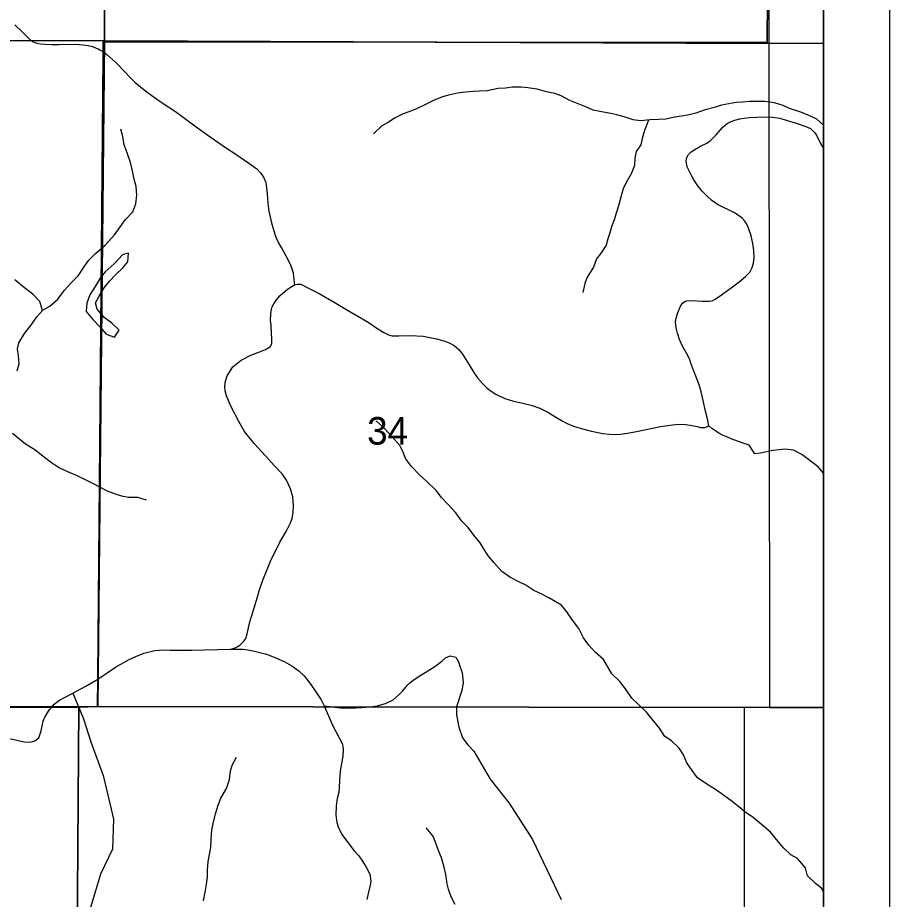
# Model space of a CAD drawing. Extents: x 0 to 34, y 0 to 22.
# Drawn here: x 7.673 to 9, y 18.326 to 19.668 of the extents above; entities that cross this region are included whole.
import ezdxf

# ---------------------------------------------------------------- set-up
doc = ezdxf.new("R2010")
doc.units = 0
for name, color, linetype in [('Default', 7, 'Continuous'), ('GM_X_County_Road', 7, 'Continuous'), ('GM_X_Minor_Lake', 7, 'Continuous'), ('GM_X_Minor_River', 7, 'Continuous'), ('GM_X_Rail_Line', 7, 'Continuous'), ('GM_X_Section', 7, 'Continuous'), ('GM_X_Section_Text', 7, 'Continuous'), ('GM_X_Township_Road', 7, 'Continuous'), ('SH_Cut_Line', 7, 'Continuous'), ('SH_Data', 7, 'Continuous')]:
    doc.layers.add(name, color=color, linetype=linetype)

msp = doc.modelspace()

# ---------------------------------------------------------------- linework, layer by layer
at = {"layer": 'Default'}
for points in [[(8.9, 19.6293), (8.9, 20.6353), (8.8188, 20.6358), (8.8166, 19.6292)], [(8.9, 18.6179), (8.9, 19.6293), (8.8166, 19.6292), (8.8175, 18.6179)], [(8.9, 17.6215), (8.9, 18.6179), (8.8175, 18.6179), (8.7788, 18.6182), (8.7796, 17.6215)]]:
    msp.add_lwpolyline(points, close=True, dxfattribs=at)
at = {"layer": 'GM_X_County_Road'}
for points in [[(7.7149, 18.6032), (7.7156, 18.6049), (7.7221, 18.6152), (7.7249, 18.6183), (7.7292, 18.6232), (7.7369, 18.6293), (7.7575, 18.6401), (7.7763, 18.6503), (7.7957, 18.6614), (7.8226, 18.6793), (7.8432, 18.691), (7.8532, 18.696), (7.8657, 18.701), (7.882, 18.7047), (7.8887, 18.7055), (7.8956, 18.706), (7.9058, 18.7056), (7.938, 18.7053), (7.9979, 18.7067), (8.0044, 18.7088), (8.0086, 18.711), (8.0119, 18.7133), (8.0153, 18.7165), (8.0179, 18.7193), (8.0206, 18.7232), (8.0226, 18.7304), (8.027, 18.7488), (8.0312, 18.7634), (8.0389, 18.7883), (8.0408, 18.7956), (8.0471, 18.8133), (8.0511, 18.823), (8.0584, 18.8411), (8.0726, 18.8696), (8.0819, 18.8862), (8.0888, 18.8994), (8.0913, 18.9061), (8.0929, 18.9154), (8.0931, 18.9257), (8.0921, 18.9387), (8.0886, 18.9511), (8.0825, 18.9644), (8.0759, 18.9737), (8.064, 18.9868), (8.0506, 19.0013), (8.0333, 19.0203), (8.0186, 19.0384), (8.0103, 19.0535), (7.9982, 19.076), (7.9913, 19.0925), (7.9892, 19.1003), (7.9889, 19.1073), (7.9899, 19.1151), (7.9924, 19.1229), (8.0007, 19.1369), (8.0136, 19.1468), (8.0282, 19.1546), (8.0432, 19.1601), (8.0506, 19.1634), (8.0582, 19.1678), (8.0605, 19.1721), (8.0605, 19.1782), (8.0592, 19.199), (8.0582, 19.2079), (8.0587, 19.2166), (8.0594, 19.2222), (8.061, 19.2282), (8.0633, 19.2326), (8.0672, 19.2387), (8.073, 19.2454), (8.0839, 19.2549), (8.0949, 19.2616), (8.0992, 19.2627), (8.1044, 19.2624), (8.1153, 19.2571), (8.1321, 19.2485), (8.1551, 19.235), (8.1756, 19.2232), (8.2068, 19.205), (8.2214, 19.1946), (8.2306, 19.1891), (8.2376, 19.1853), (8.2436, 19.1839), (8.2533, 19.1839), (8.2706, 19.1843), (8.2904, 19.1833), (8.3111, 19.1796), (8.322, 19.1764), (8.3302, 19.1733), (8.3378, 19.1693), (8.345, 19.1632), (8.3505, 19.1563), (8.3606, 19.1398), (8.3677, 19.1281), (8.373, 19.1201), (8.3809, 19.1113), (8.3875, 19.1049), (8.3925, 19.1007), (8.4009, 19.095), (8.4148, 19.0886), (8.428, 19.0846), (8.442, 19.0815), (8.455, 19.0783), (8.468, 19.0739), (8.4733, 19.0715), (8.4801, 19.0679), (8.4959, 19.0583), (8.502, 19.0547), (8.5097, 19.0504), (8.5192, 19.0464), (8.5332, 19.0422), (8.5469, 19.0386), (8.5638, 19.0354), (8.5738, 19.0344), (8.5823, 19.0339), (8.5908, 19.0343), (8.6017, 19.0358), (8.6154, 19.0382), (8.6517, 19.0459), (8.6699, 19.0487), (8.6795, 19.0495), (8.6897, 19.0492), (8.6967, 19.0482), (8.7073, 19.0461), (8.7128, 19.0446), (8.7192, 19.0442), (8.7252, 19.047), (8.7231, 19.0576), (8.72, 19.0695), (8.7165, 19.0854), (8.7138, 19.0987), (8.7105, 19.1092), (8.7057, 19.1226), (8.6986, 19.1408), (8.6958, 19.1488), (8.6915, 19.1574), (8.6854, 19.1682), (8.6808, 19.1782), (8.6774, 19.188), (8.6756, 19.1962), (8.6747, 19.2052), (8.6755, 19.2108), (8.6774, 19.2182), (8.682, 19.2289), (8.6858, 19.2343), (8.6907, 19.2371), (8.6978, 19.2378), (8.7077, 19.2375), (8.7149, 19.2368), (8.7257, 19.2366), (8.7302, 19.2374), (8.734, 19.2392), (8.7409, 19.2437), (8.7591, 19.2571), (8.7737, 19.2679), (8.7818, 19.275), (8.7876, 19.2811), (8.7913, 19.2879), (8.7935, 19.2949), (8.7944, 19.3027), (8.7938, 19.3138), (8.7924, 19.3245), (8.7895, 19.3362), (8.7856, 19.3478), (8.7832, 19.354), (8.7803, 19.3585), (8.7762, 19.3629), (8.7652, 19.3705), (8.7553, 19.3756), (8.7467, 19.3798), (8.7385, 19.3841), (8.7299, 19.3902), (8.7225, 19.3964), (8.7153, 19.404), (8.7086, 19.4121), (8.7026, 19.4216), (8.6992, 19.4272), (8.6958, 19.4343), (8.6925, 19.4413), (8.6909, 19.4501), (8.692, 19.4556), (8.6941, 19.46), (8.6983, 19.4642), (8.7038, 19.4676), (8.7128, 19.4726), (8.7223, 19.4775), (8.7276, 19.4812), (8.7365, 19.4901), (8.7461, 19.501), (8.7531, 19.5072), (8.7591, 19.5102), (8.765, 19.5124), (8.7725, 19.5143), (8.7789, 19.5153), (8.7869, 19.5162), (8.7983, 19.5171), (8.8096, 19.5175), (8.8221, 19.5171), (8.8333, 19.5151), (8.8445, 19.5117), (8.8582, 19.5078), (8.8729, 19.5029), (8.8798, 19.4994), (8.8831, 19.4968), (8.8868, 19.4929), (8.8895, 19.4883), (8.8954, 19.477), (8.9, 19.469)], [(7.6179, 18.5389), (7.6224, 18.545), (7.6289, 18.5519), (7.6381, 18.5599), (7.6435, 18.5638), (7.6524, 18.5681), (7.6585, 18.5697), (7.6639, 18.5702), (7.6724, 18.5685), (7.6836, 18.5659), (7.6919, 18.5652), (7.6998, 18.5673), (7.7057, 18.5718), (7.7074, 18.5767), (7.7093, 18.5828), (7.7123, 18.5972), (7.7149, 18.6032)]]:
    msp.add_lwpolyline(points, dxfattribs=at)
at = {"layer": 'GM_X_Minor_Lake'}
for points in [[(7.8359, 19.3081), (7.8329, 19.3074), (7.8201, 19.2937), (7.8068, 19.2815), (7.7989, 19.2716), (7.7914, 19.259), (7.7831, 19.2465), (7.7786, 19.2336), (7.7779, 19.221), (7.7878, 19.2089), (7.7985, 19.1976), (7.8084, 19.1863), (7.821, 19.1818)], [(7.821, 19.1818), (7.8281, 19.1924), (7.8167, 19.2034), (7.8053, 19.212), (7.7946, 19.2245), (7.7919, 19.234), (7.7975, 19.2443), (7.8051, 19.2572), (7.813, 19.2671), (7.8224, 19.277), (7.8334, 19.2873), (7.8413, 19.2968), (7.8424, 19.3097), (7.8359, 19.3081)]]:
    msp.add_lwpolyline(points, dxfattribs=at)
at = {"layer": 'GM_X_Minor_River'}
for points in [[(8.9, 19.5048), (8.8896, 19.5138), (8.8755, 19.5206), (8.8638, 19.5251), (8.8482, 19.5303), (8.8386, 19.5348), (8.8253, 19.5386), (8.8101, 19.5408), (8.7874, 19.5407), (8.7763, 19.5395), (8.7669, 19.5391), (8.7448, 19.5352), (8.7354, 19.5321), (8.7198, 19.5282), (8.7054, 19.5232), (8.6952, 19.5205), (8.6838, 19.5182), (8.6732, 19.517), (8.6599, 19.5139), (8.6489, 19.5131), (8.636, 19.5127), (8.6215, 19.5111), (8.6101, 19.5126), (8.5964, 19.5175), (8.5854, 19.5204), (8.5759, 19.5223), (8.5619, 19.5249), (8.5493, 19.5275), (8.539, 19.532), (8.5288, 19.5361), (8.5139, 19.5425), (8.5006, 19.5493), (8.4907, 19.5527), (8.4782, 19.5556), (8.4641, 19.5594), (8.4497, 19.5616), (8.4398, 19.5627), (8.4261, 19.5623), (8.4159, 19.5611), (8.4049, 19.5603), (8.3878, 19.5572), (8.3764, 19.5563), (8.3665, 19.5559), (8.3551, 19.5551), (8.3426, 19.5535), (8.3293, 19.5505), (8.3198, 19.5478), (8.3062, 19.5424), (8.2933, 19.5359), (8.2804, 19.5298), (8.2702, 19.5255), (8.2603, 19.5217), (8.2471, 19.5152), (8.2372, 19.5087), (8.2278, 19.5037), (8.2149, 19.4915)], [(8.6336, 19.5124), (8.6273, 19.4967), (8.6239, 19.4842), (8.6217, 19.4747), (8.6149, 19.4648), (8.6127, 19.4545), (8.6123, 19.4435), (8.6071, 19.4306), (8.5995, 19.4173), (8.595, 19.4078), (8.592, 19.3972), (8.5879, 19.382), (8.5849, 19.3721), (8.5812, 19.3607), (8.5778, 19.3512), (8.5748, 19.3409), (8.5718, 19.3315), (8.5692, 19.322), (8.5613, 19.3105), (8.5545, 19.301), (8.5496, 19.2885), (8.5402, 19.2733), (8.5368, 19.2634), (8.5334, 19.2497)], [(7.6725, 19.1307), (7.6759, 19.1414), (7.675, 19.1539), (7.6734, 19.1638), (7.6753, 19.1732), (7.6839, 19.1877), (7.6937, 19.1999), (7.7027, 19.2129), (7.7118, 19.2228), (7.7224, 19.2289), (7.7348, 19.2396), (7.7446, 19.2537), (7.7544, 19.2644), (7.7654, 19.2751), (7.7744, 19.2885), (7.7819, 19.2991), (7.7921, 19.3091), (7.8068, 19.322), (7.8208, 19.3377), (7.8302, 19.3506), (7.8369, 19.3606), (7.8486, 19.3728), (7.8531, 19.3849), (7.8549, 19.3979), (7.8537, 19.4111), (7.851, 19.4225), (7.8482, 19.4354), (7.8451, 19.4479), (7.8401, 19.4626), (7.8358, 19.4747), (7.8334, 19.4872), (7.8303, 19.4986)], [(7.7115, 19.2225), (7.7071, 19.236), (7.6968, 19.2474), (7.6838, 19.2568), (7.6693, 19.2692)], [(8.9, 18.3387), (8.8969, 18.3429), (8.8874, 18.35), (8.8755, 18.3617), (8.8724, 18.3742), (8.8602, 18.3882), (8.8503, 18.3938), (8.8396, 18.404), (8.8285, 18.4172), (8.8193, 18.4281), (8.8055, 18.4401), (8.7925, 18.4507), (8.7803, 18.4593), (8.7708, 18.4668), (8.7609, 18.4748), (8.7475, 18.4845), (8.7353, 18.4935), (8.7224, 18.5014), (8.7079, 18.5112), (8.6998, 18.5221), (8.6918, 18.5338), (8.6867, 18.5463), (8.6802, 18.5562), (8.6684, 18.5675), (8.6585, 18.5742), (8.65, 18.5867), (8.6393, 18.6006), (8.6305, 18.6108), (8.619, 18.6221), (8.6083, 18.6323), (8.5984, 18.6467), (8.5896, 18.6576), (8.5777, 18.6693), (8.5723, 18.6791), (8.565, 18.6912), (8.5524, 18.7025), (8.5425, 18.713), (8.5345, 18.7244), (8.5275, 18.7384), (8.5179, 18.7512), (8.5091, 18.7637), (8.5011, 18.7738), (8.482, 18.7851), (8.4714, 18.7907), (8.4592, 18.796), (8.447, 18.8042), (8.4352, 18.8098), (8.4222, 18.8166), (8.4104, 18.8252), (8.3985, 18.8384), (8.3901, 18.8486), (8.3832, 18.8588), (8.3774, 18.8686), (8.3679, 18.8803), (8.3591, 18.892), (8.3495, 18.9018), (8.3403, 18.9147), (8.3281, 18.9279), (8.3185, 18.938), (8.3101, 18.9486), (8.2963, 18.9622), (8.2853, 18.972), (8.2726, 18.9852), (8.2638, 18.9972), (8.2603, 19.0071), (8.2553, 19.0169), (8.2435, 19.0301), (8.2316, 19.0429), (8.219, 19.0546)], [(7.6656, 19.0359), (7.6854, 19.0193), (7.6995, 19.011), (7.7144, 18.9994), (7.7251, 18.9911), (7.7369, 18.9828), (7.7495, 18.9772), (7.7624, 18.972), (7.775, 18.966), (7.7872, 18.9596), (7.7982, 18.954), (7.8097, 18.948), (7.8218, 18.9432), (7.8313, 18.9406), (7.8424, 18.9384), (7.856, 18.9381), (7.869, 18.9344)], [(7.9562, 18.3239), (7.9587, 18.3368), (7.9609, 18.3493), (7.9624, 18.3599), (7.9623, 18.3709), (7.9634, 18.3838), (7.9652, 18.3945), (7.9674, 18.4051), (7.9677, 18.4176), (7.9691, 18.4313), (7.9709, 18.4415), (7.9743, 18.4564), (7.9784, 18.4693), (7.9828, 18.4799), (7.9911, 18.4948), (7.9956, 18.5085), (7.9974, 18.5218), (8.0004, 18.5316), (8.0067, 18.5427)], [(8.3393, 18.3184), (8.3335, 18.329), (8.3297, 18.3396), (8.3269, 18.3498), (8.325, 18.3638), (8.3226, 18.3752), (8.3183, 18.3892), (8.3145, 18.399), (8.3094, 18.413), (8.3052, 18.4229), (8.2953, 18.4349)]]:
    msp.add_lwpolyline(points, dxfattribs=at)
at = {"layer": 'GM_X_Rail_Line'}
for points in [[(5.4171, 18.6266), (7.3845, 18.6186), (7.3876, 18.6186), (7.7217, 18.6188), (7.7247, 18.6188), (7.7665, 18.6188), (7.7949, 18.6196), (7.7955, 18.662), (7.7955, 18.6643), (7.8036, 19.6113), (7.8037, 19.6169), (7.8038, 19.6317), (8.8143, 19.6303), (8.8149, 19.7665), (8.8193, 20.9), (4.5874, 20.9)], [(8.9, 14.624), (8.9, 20.9), (8.8193, 20.9), (8.8149, 19.7665), (8.8143, 19.6303), (7.8038, 19.6317), (7.8037, 19.6169), (7.8036, 19.6113), (7.7955, 18.6643), (7.7955, 18.662), (7.7949, 18.6196), (7.7665, 18.6188), (7.7247, 18.6188), (7.7217, 18.6188), (7.3876, 18.6186), (7.3845, 18.6186), (5.4171, 18.6266)]]:
    msp.add_lwpolyline(points, dxfattribs=at)
at = {"layer": 'GM_X_Section'}
for points in [[(6.806, 20.65), (7.8107, 20.6421), (7.8055, 19.6329), (6.8002, 19.6351)], [(7.8107, 20.6421), (8.8188, 20.6358), (8.8166, 19.6292), (7.8055, 19.6329)], [(7.8055, 19.6329), (7.7955, 18.6195), (7.7667, 18.6191), (6.7897, 18.6209), (6.8002, 19.6351)], [(8.8166, 19.6292), (8.8175, 18.6179), (8.7788, 18.6182), (7.7955, 18.6195), (7.8055, 19.6329)], [(6.7712, 18.6214), (6.7897, 18.6209), (7.7667, 18.6191), (7.7595, 17.6205), (6.7568, 17.6224)], [(7.7667, 18.6191), (7.7955, 18.6195), (8.7788, 18.6182), (8.7796, 17.6215), (7.7595, 17.6205)]]:
    msp.add_lwpolyline(points, close=True, dxfattribs=at)
at = {"layer": 'GM_X_Township_Road'}
for points in [[(7.669, 19.6575), (7.6797, 19.6472), (7.6926, 19.6346), (7.6973, 19.6318), (7.7025, 19.6295), (7.7082, 19.6285), (7.7151, 19.6279), (7.7256, 19.6276), (7.7367, 19.6276), (7.761, 19.6279), (7.773, 19.6272), (7.7808, 19.626), (7.7873, 19.6243), (7.7929, 19.622), (7.7958, 19.6208)], [(7.7958, 19.6208), (7.7987, 19.6196), (7.8039, 19.6164), (7.8094, 19.6121), (7.823, 19.6002), (7.8377, 19.585), (7.8443, 19.5777), (7.852, 19.5701), (7.8662, 19.5583), (7.8798, 19.5481), (7.8947, 19.5378), (7.9137, 19.5253), (7.9452, 19.5024), (7.9627, 19.4896), (7.9897, 19.4705), (8.0056, 19.4603), (8.0255, 19.4469), (8.0375, 19.438), (8.0432, 19.4319), (8.0476, 19.4256), (8.051, 19.4172), (8.0523, 19.4092), (8.0533, 19.4), (8.0544, 19.3861), (8.0558, 19.3737), (8.0599, 19.3561), (8.0628, 19.3453), (8.0662, 19.3343), (8.0713, 19.3233), (8.0758, 19.3157), (8.0839, 19.3012), (8.0892, 19.2905), (8.0927, 19.2801), (8.0939, 19.2695), (8.0949, 19.2616)], [(8.9, 18.9749), (8.8916, 18.9847), (8.8668, 19.0031), (8.8539, 19.0098), (8.8413, 19.0116), (8.8228, 19.0092), (8.8038, 19.0053), (8.7955, 19.0044), (8.7869, 19.0175), (8.7776, 19.0205), (8.7689, 19.0234), (8.7594, 19.0273), (8.7526, 19.03), (8.7473, 19.0324), (8.7407, 19.0359), (8.7356, 19.0391), (8.73, 19.0431), (8.7252, 19.047)], [(7.9979, 18.7067), (8.0069, 18.7071), (8.0165, 18.7068), (8.0235, 18.7057), (8.034, 18.7039), (8.0422, 18.702), (8.0523, 18.6991), (8.064, 18.695), (8.0791, 18.688), (8.0906, 18.6815), (8.1013, 18.6742), (8.1093, 18.6661), (8.1152, 18.6592), (8.1207, 18.6518), (8.1264, 18.6436), (8.1352, 18.6299), (8.14, 18.6206)], [(8.14, 18.6206), (8.1643, 18.6176), (8.1798, 18.6173), (8.1974, 18.6182), (8.21, 18.619), (8.2206, 18.6205), (8.2332, 18.6244), (8.245, 18.6299), (8.2539, 18.6378), (8.2593, 18.6431), (8.2638, 18.6486), (8.2672, 18.6528), (8.2698, 18.6554), (8.2754, 18.6598), (8.2871, 18.6673), (8.3081, 18.6807), (8.3192, 18.6887), (8.3248, 18.6935), (8.3319, 18.6967), (8.3402, 18.6946), (8.3441, 18.6875), (8.3468, 18.6795), (8.3497, 18.6715), (8.3515, 18.6555), (8.3494, 18.644), (8.3411, 18.6191), (8.3414, 18.6069), (8.3447, 18.5883), (8.3506, 18.572), (8.3583, 18.5613), (8.3678, 18.5518), (8.3927, 18.5089), (8.4215, 18.4727), (8.4568, 18.4172), (8.5007, 18.326)], [(7.7575, 18.6401), (7.7667, 18.6183), (7.7725, 18.6035)], [(8.14, 18.6206), (8.1527, 18.5912), (8.1625, 18.5722), (8.1671, 18.5635), (8.1684, 18.5591), (8.169, 18.5537), (8.1685, 18.5442), (8.1645, 18.5214), (8.1631, 18.5068), (8.1627, 18.4965), (8.162, 18.4893), (8.1598, 18.4798), (8.1584, 18.4684), (8.1579, 18.4543), (8.1593, 18.443), (8.1611, 18.4362), (8.1635, 18.431), (8.1674, 18.4242), (8.1853, 18.4006), (8.1927, 18.3921), (8.1982, 18.3844), (8.2038, 18.3751), (8.207, 18.3696), (8.2093, 18.3639), (8.2104, 18.3582), (8.2107, 18.353), (8.2095, 18.3454), (8.2071, 18.335), (8.2048, 18.3259)], [(7.7725, 18.6035), (7.7736, 18.6007), (7.7848, 18.5657), (7.8037, 18.5146), (7.8117, 18.4807)], [(7.8117, 18.4807), (7.8122, 18.4788), (7.8194, 18.4479), (7.8179, 18.4023), (7.7996, 18.3642), (7.7818, 18.3052), (7.7671, 18.2041), (7.7472, 18.1242), (7.7329, 18.0102), (7.7357, 17.8869), (7.7498, 17.734), (7.755, 17.6517), (7.7598, 17.5188), (7.7622, 17.4448)]]:
    msp.add_lwpolyline(points, dxfattribs=at)
at = {"layer": 'SH_Cut_Line'}
msp.add_lwpolyline([(8.9, 14.624), (8.9, 20.9), (2.1, 20.9), (2.1, 14.1)], dxfattribs=at)
at = {"layer": 'SH_Data'}
for p, q in [((9, 21), (9, 14)), ((8.9, 20.9), (8.9, 14.1))]:
    msp.add_line(p, q, dxfattribs=at)

# ---------------------------------------------------------------- texts
at = {"layer": 'GM_X_Section_Text'}
msp.add_text('34', height=0.04186, rotation=0, dxfattribs=at).set_placement((8.2053, 19.0184))

doc.saveas('drawing.dxf')
